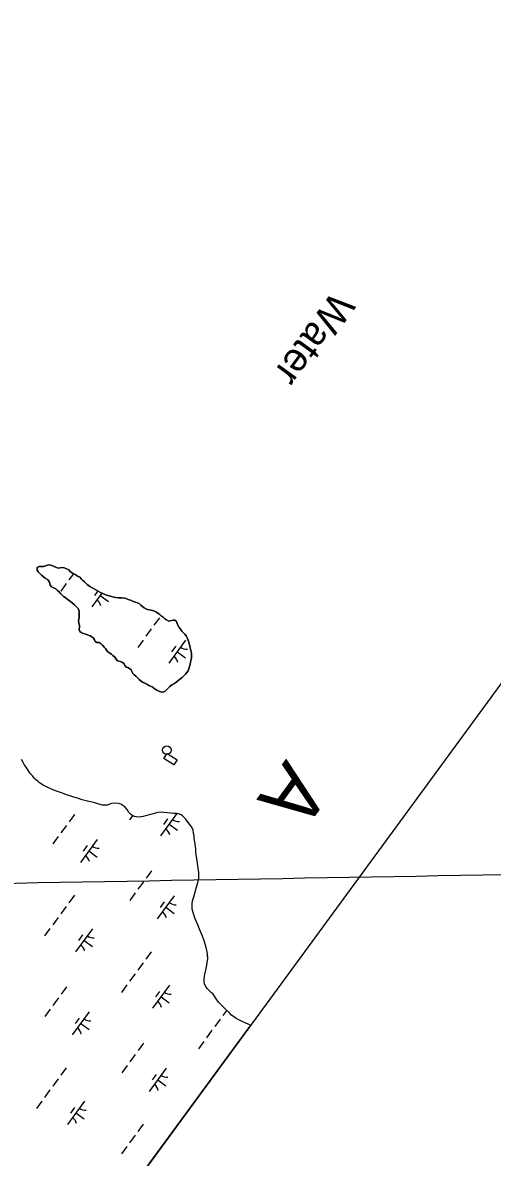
# Model space of a CAD drawing. Extents: x 3905714 to 3926767, y 183354 to 205755.
# Drawn here: x 3921165 to 3921983, y 193020 to 194998 of the extents above; entities that cross this region are included whole.
import ezdxf

# ---------------------------------------------------------------- set-up
doc = ezdxf.new("R2010")
doc.units = 0
for name, color, linetype in [('V-CHAN-DOCK', 7, 'Continuous'), ('V-DOMW-TANK', 7, 'Continuous'), ('V-GRID-FRAM', 7, 'Continuous'), ('V-GRID-MAJR', 7, 'Continuous'), ('V-RIVR-IDEN', 7, 'Continuous'), ('V-TOPO-SHOR', 7, 'Continuous'), ('V-WETL-SWMP', 7, 'Continuous')]:
    doc.layers.add(name, color=color, linetype=linetype)

msp = doc.modelspace()

# ---------------------------------------------------------------- linework, layer by layer
at = {"layer": 'V-CHAN-DOCK'}
msp.add_lwpolyline([(3921416.3, 193724.4), (3921434, 193713.5), (3921428.4, 193704.5), (3921410.7, 193715.3)], close=True, dxfattribs=at)
at = {"layer": 'V-DOMW-TANK'}
msp.add_circle((3921416, 193729.9), 7.5, dxfattribs=at)
at = {"layer": 'V-GRID-FRAM'}
msp.add_lwpolyline([(3924287.8, 196971.1), (3915521.4, 185005.6), (3909313.3, 189695.8), (3918205.9, 201877.9), (3924287.8, 196971.1)], dxfattribs=at)
at = {"layer": 'V-GRID-MAJR'}
msp.add_spline([(3911066.2, 193323.4), (3914779.2, 193387.5), (3920106, 193480.1), (3922587.2, 193523.5)], degree=3, dxfattribs=at)
at = {"layer": 'V-TOPO-SHOR'}
for points in [[(3921419.5, 193955.2), (3921415.5, 193957.3), (3921412.6, 193959.2), (3921409.3, 193961.7), (3921406.3, 193964.3), (3921403.5, 193966.5), (3921400.2, 193968.9), (3921397, 193971.1), (3921393.1, 193972.8), (3921388.8, 193974), (3921384.7, 193974.7), (3921380.6, 193975.8), (3921376.7, 193978.1), (3921374.2, 193980.2), (3921370.9, 193983.1), (3921368, 193985.5), (3921361.5, 193988.1), (3921358.1, 193989.1), (3921352.5, 193991.5), (3921348.8, 193992.9), (3921343.1, 193994.8), (3921337.4, 193995.5), (3921331.9, 193995.6), (3921326.8, 193996), (3921321, 193997.3), (3921315.3, 193998.9), (3921310.6, 194000.5), (3921307.6, 194001.7), (3921303.2, 194003.8), (3921300.4, 194005.2), (3921296.4, 194007.3), (3921292.4, 194009.5), (3921286.8, 194012.7), (3921281.6, 194015.7), (3921277.1, 194019.1), (3921272.2, 194023.6), (3921269.7, 194025.9), (3921267.3, 194028.3), (3921264.1, 194031.6), (3921260.3, 194033.6), (3921257.2, 194035.5), (3921251.3, 194038.7), (3921247.5, 194041.8), (3921244.9, 194044.6), (3921240.1, 194047), (3921236.8, 194048), (3921233.3, 194048.6), (3921229.9, 194048.1), (3921226.6, 194047.5), (3921223.3, 194048.5), (3921219.5, 194050.4), (3921215.5, 194052), (3921211.3, 194053), (3921207.8, 194052.5), (3921204.3, 194051.3), (3921200.8, 194050.1), (3921197.2, 194050.1), (3921193.2, 194050.1), (3921190.1, 194048.7), (3921189.9, 194043.8), (3921191.5, 194041.2), (3921194.4, 194037.9), (3921197.2, 194035), (3921200.4, 194032.6), (3921203.9, 194030), (3921207.7, 194027.4), (3921210.8, 194024), (3921211.8, 194020.5), (3921212.6, 194017.6), (3921215, 194014.6), (3921218.5, 194012.8), (3921222.3, 194011.1), (3921225.6, 194008.7), (3921227.6, 194006.5), (3921230.4, 194003.4), (3921233.7, 194000.2), (3921236, 193998.2), (3921240.2, 193994.9), (3921244.6, 193991.8), (3921247.2, 193989.8), (3921251.7, 193986.2), (3921255.1, 193983.5), (3921258.7, 193980.1), (3921261.3, 193977), (3921262.4, 193973.9), (3921263, 193970.8), (3921263.2, 193967.3), (3921263.1, 193963.3), (3921262.3, 193958), (3921262.1, 193954.7), (3921262.7, 193951.5), (3921263.5, 193948.2), (3921263.6, 193945.1), (3921263.2, 193940.7), (3921264, 193937.2), (3921266.3, 193935), (3921269.2, 193934), (3921272.8, 193932.8), (3921276.1, 193931.6), (3921282.3, 193929.2), (3921285.4, 193927.4)], [(3921285.4, 193927.4), (3921288, 193925.6), (3921289.8, 193922.3), (3921291, 193919.5), (3921294, 193917.9), (3921297.9, 193917.6), (3921301.2, 193915.3), (3921303.6, 193912.9), (3921306.7, 193909.7), (3921309.3, 193907.4), (3921310.7, 193904.7), (3921313, 193901.5), (3921316.6, 193899.1), (3921319.3, 193897.5), (3921322, 193895.3), (3921325.2, 193892.2), (3921327.9, 193888.7), (3921330.1, 193886.1), (3921334.4, 193884.8), (3921337.9, 193883.6), (3921341.3, 193880.6), (3921342.9, 193877.7), (3921345.2, 193874.8), (3921348.2, 193874.1), (3921351, 193872.3), (3921353.5, 193869.9), (3921354.9, 193867.2), (3921356.7, 193863.5), (3921359, 193861.6), (3921362.1, 193858.8), (3921364.9, 193856.1), (3921367.9, 193853), (3921371, 193850.4), (3921373.7, 193848.8), (3921377.7, 193847), (3921381.3, 193845), (3921384.3, 193843), (3921387.5, 193841.5), (3921390.3, 193840.2), (3921393.1, 193838.3), (3921395.8, 193836.4), (3921398.5, 193834.6), (3921401.8, 193832.7), (3921405.5, 193831.5), (3921408.9, 193831.2), (3921412.2, 193832.4), (3921415.3, 193835.3), (3921418, 193838.4), (3921421, 193840.8), (3921424.6, 193844.1), (3921428, 193845.5), (3921431.6, 193848.1), (3921435.1, 193851.2), (3921438.2, 193853.5), (3921441.9, 193856.4), (3921445.4, 193859.5), (3921448.4, 193862.5), (3921451, 193865.3), (3921453, 193868.5), (3921454.2, 193872), (3921455.3, 193875.8), (3921456.4, 193879.8), (3921457.3, 193883.4), (3921458.5, 193888.1), (3921459.1, 193891.2), (3921459, 193894.7), (3921458.7, 193898.7), (3921458.2, 193902.1), (3921457.3, 193905.7), (3921456.4, 193909.7), (3921455.4, 193913.8), (3921454.3, 193918.5), (3921453.2, 193921.6), (3921451.4, 193925.7), (3921449.6, 193929.2), (3921447.4, 193932.1), (3921444.5, 193935.1), (3921442.1, 193937.6), (3921439.7, 193940.8), (3921437.6, 193944.2), (3921435, 193948.1), (3921434, 193950.9), (3921432.7, 193954.2), (3921430.1, 193956.8), (3921427, 193956.9), (3921423.9, 193956.2), (3921419.5, 193955.2)], [(3921470, 193425.3), (3921465.4, 193436.2), (3921462.9, 193443.1), (3921460.4, 193452.7), (3921459.9, 193461.9), (3921461, 193467.4), (3921463, 193474.5), (3921464.8, 193480.9), (3921467.9, 193491.3), (3921470, 193499.1), (3921471.5, 193507), (3921471.5, 193516.6), (3921469.8, 193528), (3921469.3, 193532.8), (3921468.1, 193540.7), (3921466.3, 193551.6), (3921466.4, 193558), (3921465.9, 193561.5), (3921464.9, 193570.1), (3921463.9, 193576), (3921463.4, 193580.8), (3921462.7, 193584.9), (3921461.7, 193590.5), (3921459.9, 193594.5), (3921456.1, 193600.6), (3921451.6, 193606.5), (3921448.3, 193610.3), (3921443.5, 193615.4), (3921440.7, 193617.4), (3921436.4, 193619), (3921433.1, 193619.5), (3921427.3, 193619.7), (3921423, 193620), (3921416.4, 193620.8), (3921411, 193621.3), (3921406.2, 193621.9), (3921400.1, 193621.4), (3921396.1, 193620.1), (3921389.7, 193618.4), (3921385.4, 193617.4), (3921378.8, 193615.4), (3921374.5, 193614.4), (3921367.9, 193613.4), (3921362.6, 193613.6), (3921359.3, 193614.7), (3921355, 193616.5), (3921352.7, 193618.5), (3921349.7, 193621.5), (3921346.9, 193626.4), (3921342.6, 193631.5), (3921335.5, 193635.8), (3921331.5, 193637.1), (3921323.9, 193637.6), (3921319.5, 193636.9), (3921312.2, 193633.9), (3921303.8, 193634.1), (3921297.5, 193636.2), (3921291.9, 193637.7), (3921288.3, 193639), (3921283, 193639.8), (3921279.7, 193640.8), (3921275.2, 193641.6), (3921268.1, 193643.4), (3921260.2, 193646.2), (3921253.6, 193648.3), (3921248.6, 193649.6), (3921241.2, 193652.4), (3921237.2, 193653.9), (3921230.8, 193656), (3921227, 193657.5), (3921223.7, 193658.5), (3921218.7, 193660.3), (3921215.1, 193661.9), (3921209.6, 193664.4), (3921206, 193666.2), (3921200.4, 193669), (3921197.7, 193670.8), (3921193.1, 193673.6), (3921190.8, 193675.9), (3921187, 193679.2), (3921184.8, 193681.5), (3921181.5, 193685.3), (3921178.4, 193688.9), (3921174.7, 193694), (3921172.9, 193696.8), (3921170.9, 193700.3), (3921167.3, 193705.1), (3921165.6, 193708.5), (3921162.8, 193713.8)], [(3921562.2, 193250.8), (3921554.6, 193253.5), (3921543.7, 193258.9), (3921536.8, 193262), (3921529, 193268.3), (3921524.7, 193272.7), (3921518.1, 193278.8), (3921513.8, 193283.3), (3921506, 193290.7), (3921501.7, 193296.6), (3921498.9, 193301.4), (3921496.7, 193304.5), (3921494.1, 193307), (3921490.6, 193310.6), (3921486.5, 193314.4), (3921484.5, 193316.9), (3921481.8, 193322), (3921480.8, 193326.3), (3921480.8, 193329.9), (3921481.6, 193336.7), (3921482.6, 193341.3), (3921484.6, 193349.7), (3921485.9, 193355.2), (3921487, 193363.1), (3921487.7, 193366.1), (3921486.8, 193375), (3921486, 193380.8), (3921484.5, 193386.2), (3921481, 193397.6), (3921478.2, 193405.5), (3921473.2, 193417.7), (3921470, 193425.3)]]:
    msp.add_lwpolyline(points, dxfattribs=at)
at = {"layer": 'V-WETL-SWMP'}
for p, q in [((3921240.4, 194020.5), (3921231, 194007.5)), ((3921253.1, 194037.7), (3921245.2, 194026.9)), ((3921302.8, 194004), (3921285.1, 193979.8)), ((3921295.9, 194007.6), (3921290.1, 193999.7)), ((3921299.8, 194000), (3921314.4, 193989.3)), ((3921403, 193960.9), (3921393.5, 193948)), ((3921388.8, 193941.5), (3921379.3, 193928.6)), ((3921374.6, 193922.1), (3921365.2, 193909.2)), ((3921448.8, 193921.8), (3921419.3, 193881.5)), ((3921431.4, 193911.1), (3921424.3, 193901.4)), ((3921434, 193901.7), (3921448.5, 193891)), ((3921165.6, 193708.5), (3921162.8, 193713.8)), ((3921167.3, 193705.1), (3921165.6, 193708.5)), ((3921170.9, 193700.3), (3921167.3, 193705.1)), ((3921172.9, 193696.8), (3921170.9, 193700.3)), ((3921174.7, 193694), (3921172.9, 193696.8)), ((3921178.4, 193688.9), (3921174.7, 193694)), ((3921181.5, 193685.3), (3921178.4, 193688.9)), ((3921184.8, 193681.5), (3921181.5, 193685.3)), ((3921187, 193679.2), (3921184.8, 193681.5)), ((3921190.8, 193675.9), (3921187, 193679.2)), ((3921193.1, 193673.6), (3921190.8, 193675.9)), ((3921197.7, 193670.8), (3921193.1, 193673.6)), ((3921200.4, 193669), (3921197.7, 193670.8)), ((3921209.6, 193664.4), (3921200.4, 193669)), ((3921215.1, 193661.9), (3921209.6, 193664.4)), ((3921218.7, 193660.3), (3921215.1, 193661.9)), ((3921223.7, 193658.5), (3921218.7, 193660.3)), ((3921227, 193657.5), (3921223.7, 193658.5)), ((3921230.8, 193656), (3921227, 193657.5)), ((3921237.2, 193653.9), (3921230.8, 193656)), ((3921241.2, 193652.4), (3921237.2, 193653.9)), ((3921248.6, 193649.6), (3921241.2, 193652.4)), ((3921253.6, 193648.3), (3921248.6, 193649.6)), ((3921260.2, 193646.2), (3921253.6, 193648.3)), ((3921268.1, 193643.4), (3921260.2, 193646.2)), ((3921275.2, 193641.6), (3921268.1, 193643.4)), ((3921279.7, 193640.8), (3921275.2, 193641.6)), ((3921283, 193639.8), (3921279.7, 193640.8)), ((3921288.3, 193639), (3921283, 193639.8)), ((3921291.9, 193637.7), (3921288.3, 193639)), ((3921297.5, 193636.2), (3921291.9, 193637.7)), ((3921303.8, 193634.1), (3921297.5, 193636.2)), ((3921312.2, 193633.9), (3921303.8, 193634.1)), ((3921319.5, 193636.9), (3921312.2, 193633.9)), ((3921323.9, 193637.6), (3921319.5, 193636.9)), ((3921331.5, 193637.1), (3921323.9, 193637.6)), ((3921335.5, 193635.8), (3921331.5, 193637.1)), ((3921342.6, 193631.5), (3921335.5, 193635.8)), ((3921346.9, 193626.4), (3921342.6, 193631.5)), ((3921349.7, 193621.5), (3921346.9, 193626.4)), ((3921255.1, 193618.1), (3921245.6, 193605.2)), ((3921352.7, 193618.5), (3921349.7, 193621.5)), ((3921356.4, 193615.9), (3921351, 193608.5)), ((3921355, 193616.5), (3921352.7, 193618.5)), ((3921359.3, 193614.7), (3921355, 193616.5)), ((3921362.6, 193613.6), (3921359.3, 193614.7)), ((3921367.9, 193613.4), (3921362.6, 193613.6)), ((3921374.5, 193614.4), (3921367.9, 193613.4)), ((3921378.8, 193615.4), (3921374.5, 193614.4)), ((3921385.4, 193617.4), (3921378.8, 193615.4)), ((3921389.7, 193618.4), (3921385.4, 193617.4)), ((3921396.1, 193620.1), (3921389.7, 193618.4)), ((3921400.1, 193621.4), (3921396.1, 193620.1)), ((3921406.2, 193621.9), (3921400.1, 193621.4)), ((3921433.5, 193619.4), (3921405.1, 193580.7)), ((3921411, 193621.3), (3921406.2, 193621.9)), ((3921417.2, 193610.3), (3921410.1, 193600.6)), ((3921416.4, 193620.8), (3921411, 193621.3)), ((3921423, 193620), (3921416.4, 193620.8)), ((3921427.3, 193619.7), (3921423, 193620)), ((3921433.1, 193619.5), (3921427.3, 193619.7)), ((3921436.4, 193619), (3921433.1, 193619.5)), ((3921440.7, 193617.4), (3921436.4, 193619)), ((3921443.5, 193615.4), (3921440.7, 193617.4)), ((3921448.3, 193610.3), (3921443.5, 193615.4)), ((3921451.6, 193606.5), (3921448.3, 193610.3)), ((3921456.1, 193600.6), (3921451.6, 193606.5)), ((3921240.9, 193598.8), (3921231.4, 193585.8)), ((3921419.9, 193600.9), (3921434.4, 193590.3)), ((3921459.9, 193594.5), (3921456.1, 193600.6)), ((3921461.7, 193590.5), (3921459.9, 193594.5)), ((3921462.7, 193584.9), (3921461.7, 193590.5)), ((3921463.4, 193580.8), (3921462.7, 193584.9)), ((3921226.7, 193579.4), (3921217.2, 193566.5)), ((3921294.7, 193574.6), (3921265.2, 193534.2)), ((3921277.3, 193563.8), (3921270.2, 193554.1)), ((3921463.9, 193576), (3921463.4, 193580.8)), ((3921464.9, 193570.1), (3921463.9, 193576)), ((3921465.9, 193561.5), (3921464.9, 193570.1)), ((3921279.9, 193554.4), (3921294.5, 193543.8)), ((3921466.4, 193558), (3921465.9, 193561.5)), ((3921466.3, 193551.6), (3921466.4, 193558)), ((3921468.1, 193540.7), (3921466.3, 193551.6)), ((3921469.3, 193532.8), (3921468.1, 193540.7)), ((3921469.8, 193528), (3921469.3, 193532.8)), ((3921471.5, 193516.6), (3921469.8, 193528)), ((3921389.3, 193519.8), (3921379.8, 193506.9)), ((3921470, 193499.1), (3921471.5, 193507)), ((3921471.5, 193507), (3921471.5, 193516.6)), ((3921375.1, 193500.4), (3921365.6, 193487.5)), ((3921464.8, 193480.9), (3921467.9, 193491.3)), ((3921467.9, 193491.3), (3921470, 193499.1)), ((3921254.7, 193477), (3921245.3, 193464.1)), ((3921360.9, 193481.1), (3921351.4, 193468.2)), ((3921428.9, 193476.3), (3921399.3, 193435.9)), ((3921411.4, 193465.5), (3921404.3, 193455.8)), ((3921459.9, 193461.9), (3921461, 193467.4)), ((3921461, 193467.4), (3921463, 193474.5)), ((3921463, 193474.5), (3921464.8, 193480.9)), ((3921240.5, 193457.7), (3921231.1, 193444.8)), ((3921414.1, 193456.1), (3921428.6, 193445.4)), ((3921460.4, 193452.7), (3921459.9, 193461.9)), ((3921462.9, 193443.1), (3921460.4, 193452.7)), ((3921226.4, 193438.3), (3921216.9, 193425.4)), ((3921465.4, 193436.2), (3921462.9, 193443.1)), ((3921470, 193425.3), (3921465.4, 193436.2)), ((3921473.2, 193417.7), (3921470, 193425.3)), ((3921212.2, 193419), (3921202.7, 193406.1)), ((3921286.4, 193418.6), (3921256.8, 193378.3)), ((3921268.9, 193407.9), (3921261.8, 193398.2)), ((3921478.3, 193405.5), (3921473.2, 193417.7)), ((3921481, 193397.6), (3921478.3, 193405.5)), ((3921271.6, 193398.5), (3921286.1, 193387.8)), ((3921484.5, 193386.2), (3921481, 193397.6)), ((3921486, 193380.8), (3921484.5, 193386.2)), ((3921388.9, 193378.7), (3921379.4, 193365.8)), ((3921487.1, 193371.9), (3921485.6, 193369.9)), ((3921486.8, 193375), (3921486, 193380.8)), ((3921487.7, 193366.1), (3921486.8, 193375)), ((3921487, 193363.1), (3921487.7, 193366.1)), ((3921374.7, 193359.4), (3921365.3, 193346.5)), ((3921482.6, 193341.3), (3921484.6, 193349.7)), ((3921484.6, 193349.7), (3921485.9, 193355.2)), ((3921485.9, 193355.2), (3921487, 193363.1)), ((3921360.5, 193340), (3921351.1, 193327.1)), ((3921480.8, 193329.9), (3921481.6, 193336.7)), ((3921480.8, 193326.3), (3921480.8, 193329.9)), ((3921481.8, 193322), (3921480.8, 193326.3)), ((3921481.6, 193336.7), (3921482.6, 193341.3)), ((3921240.9, 193317.4), (3921231.5, 193304.5)), ((3921346.4, 193320.7), (3921336.9, 193307.8)), ((3921420.5, 193320.3), (3921391, 193280)), ((3921403.1, 193309.6), (3921396, 193299.9)), ((3921484.5, 193316.9), (3921481.8, 193322)), ((3921486.5, 193314.4), (3921484.5, 193316.9)), ((3921490.6, 193310.6), (3921486.5, 193314.4)), ((3921496.7, 193304.5), (3921490.6, 193310.6)), ((3921226.8, 193298), (3921217.3, 193285.1)), ((3921405.8, 193300.2), (3921420.3, 193289.5)), ((3921498.9, 193301.4), (3921496.7, 193304.5)), ((3921501.7, 193296.6), (3921498.9, 193301.4)), ((3921506, 193290.7), (3921501.7, 193296.6)), ((3921513.8, 193283.3), (3921506, 193290.7)), ((3921212.6, 193278.6), (3921203.1, 193265.7)), ((3921280.6, 193273.8), (3921251, 193233.5)), ((3921520.3, 193276.7), (3921513.6, 193267.5)), ((3921518.1, 193278.8), (3921513.8, 193283.3)), ((3921524.7, 193272.7), (3921518.1, 193278.8)), ((3921529, 193268.3), (3921524.7, 193272.7)), ((3921536.8, 193262), (3921529, 193268.3)), ((3919501.5, 190438.1), (3921562.2, 193250.8)), ((3921263.1, 193263), (3921256, 193253.4)), ((3921265.8, 193253.6), (3921280.3, 193243)), ((3921508.9, 193261.1), (3921499.4, 193248.2)), ((3921543.7, 193258.9), (3921536.8, 193262)), ((3921554.6, 193253.5), (3921543.7, 193258.9)), ((3921562.2, 193250.8), (3921554.6, 193253.5)), ((3921494.7, 193241.7), (3921485.3, 193228.8)), ((3921375.1, 193219.1), (3921365.7, 193206.2)), ((3921480.5, 193222.4), (3921471.1, 193209.4)), ((3921360.9, 193199.7), (3921351.5, 193186.8)), ((3921240.6, 193176.3), (3921231.1, 193163.4)), ((3921346.7, 193180.3), (3921337.3, 193167.4)), ((3921414.8, 193175.5), (3921385.2, 193135.2)), ((3921226.4, 193156.9), (3921216.9, 193144)), ((3921397.3, 193164.7), (3921390.2, 193155.1)), ((3921400, 193155.3), (3921414.5, 193144.7)), ((3921212.2, 193137.6), (3921202.8, 193124.7)), ((3921198, 193118.2), (3921188.6, 193105.3)), ((3921272.2, 193117.9), (3921242.7, 193077.6)), ((3921254.8, 193107.1), (3921247.7, 193097.4)), ((3921257.4, 193097.7), (3921272, 193087.1)), ((3921374.8, 193078), (3921365.3, 193065.1)), ((3921360.6, 193058.6), (3921351.1, 193045.7)), ((3921346.4, 193039.3), (3921336.9, 193026.4))]:
    msp.add_line(p, q, dxfattribs=at)
for points in [[(3921285.4, 193927.4), (3921282.3, 193929.2), (3921276.1, 193931.6), (3921272.8, 193932.8), (3921269.2, 193934), (3921266.3, 193935), (3921264, 193937.1), (3921263.2, 193940.7), (3921263.6, 193945.1), (3921263.5, 193948.2), (3921262.7, 193951.5), (3921262.1, 193954.7), (3921262.3, 193958), (3921263.1, 193963.3), (3921263.2, 193967.3), (3921263, 193970.8), (3921262.4, 193973.9), (3921261.3, 193977), (3921258.7, 193980.1), (3921255.1, 193983.5), (3921251.7, 193986.2), (3921247.2, 193989.8), (3921244.6, 193991.8), (3921240.2, 193994.9), (3921236, 193998.2), (3921233.7, 194000.2), (3921230.4, 194003.4), (3921227.6, 194006.5), (3921225.6, 194008.7), (3921222.3, 194011.1), (3921218.5, 194012.8), (3921215, 194014.6), (3921212.6, 194017.6), (3921211.8, 194020.5), (3921210.8, 194024), (3921207.7, 194027.4), (3921203.9, 194030), (3921200.4, 194032.6), (3921197.2, 194035), (3921194.4, 194037.9), (3921191.5, 194041.2), (3921189.9, 194043.8), (3921190.1, 194048.7), (3921193.2, 194050.1), (3921197.2, 194050.1), (3921200.8, 194050.1), (3921204.3, 194051.3), (3921207.8, 194052.5), (3921211.3, 194053), (3921215.5, 194052), (3921219.5, 194050.4), (3921223.3, 194048.5), (3921226.6, 194047.5), (3921229.9, 194048.1), (3921233.3, 194048.6), (3921236.8, 194048), (3921240.1, 194047), (3921244.9, 194044.6), (3921247.5, 194041.8), (3921251.3, 194038.7), (3921257.2, 194035.5), (3921260.3, 194033.6), (3921264.1, 194031.6), (3921267.4, 194028.3), (3921269.7, 194025.9), (3921272.2, 194023.6), (3921277.1, 194019.1), (3921281.6, 194015.7), (3921286.8, 194012.7), (3921292.4, 194009.5), (3921296.4, 194007.3), (3921300.4, 194005.2), (3921303.2, 194003.8), (3921307.6, 194001.7), (3921310.6, 194000.5), (3921315.3, 193998.9), (3921321, 193997.3), (3921326.8, 193996), (3921331.9, 193995.6), (3921337.4, 193995.5), (3921343.1, 193994.8), (3921348.8, 193992.9), (3921352.5, 193991.5), (3921358.1, 193989.1), (3921361.5, 193988.1), (3921368, 193985.5), (3921370.9, 193983.1), (3921374.2, 193980.2), (3921376.7, 193978.1), (3921380.6, 193975.8), (3921384.7, 193974.7), (3921388.8, 193974), (3921393.1, 193972.8), (3921397, 193971.1), (3921400.2, 193968.9), (3921403.5, 193966.5), (3921406.3, 193964.3), (3921409.3, 193961.7), (3921412.6, 193959.2), (3921415.5, 193957.3), (3921419.5, 193955.2)], [(3921419.5, 193955.2), (3921423.9, 193956.2), (3921427, 193956.9), (3921430.1, 193956.8), (3921432.7, 193954.2), (3921434, 193950.9), (3921435, 193948.1), (3921437.6, 193944.2), (3921439.7, 193940.8), (3921442.1, 193937.6), (3921444.5, 193935.1), (3921447.4, 193932.1), (3921449.6, 193929.2), (3921451.4, 193925.7), (3921453.2, 193921.6), (3921454.3, 193918.5), (3921455.4, 193913.8), (3921456.4, 193909.7), (3921457.3, 193905.7), (3921458.2, 193902.1), (3921458.7, 193898.7), (3921459, 193894.7), (3921459.1, 193891.2), (3921458.5, 193888.1), (3921457.3, 193883.4), (3921456.4, 193879.8), (3921455.3, 193875.8), (3921454.2, 193872), (3921453, 193868.5), (3921451, 193865.3), (3921448.4, 193862.5), (3921445.4, 193859.4), (3921441.9, 193856.4), (3921438.2, 193853.5), (3921435.1, 193851.2), (3921431.6, 193848.1), (3921428, 193845.5), (3921424.6, 193844.1), (3921421, 193840.8), (3921418, 193838.4), (3921415.3, 193835.3), (3921412.2, 193832.4), (3921408.9, 193831.2), (3921405.5, 193831.5), (3921401.8, 193832.7), (3921398.5, 193834.6), (3921395.8, 193836.4), (3921393.1, 193838.3), (3921390.3, 193840.2), (3921387.5, 193841.5), (3921384.3, 193843), (3921381.3, 193845), (3921377.7, 193847), (3921373.7, 193848.8), (3921371, 193850.4), (3921367.9, 193853), (3921364.9, 193856.1), (3921362.1, 193858.8), (3921359, 193861.6), (3921356.7, 193863.5), (3921354.9, 193867.2), (3921353.5, 193869.9), (3921351, 193872.3), (3921348.2, 193874.1), (3921345.2, 193874.8), (3921342.9, 193877.7), (3921341.3, 193880.6), (3921337.9, 193883.6), (3921334.4, 193884.8), (3921330.1, 193886.1), (3921327.9, 193888.7), (3921325.2, 193892.2), (3921322, 193895.3), (3921319.3, 193897.5), (3921316.6, 193899.1), (3921313, 193901.5), (3921310.7, 193904.7), (3921309.3, 193907.4), (3921306.7, 193909.7), (3921303.6, 193912.9), (3921301.2, 193915.3), (3921297.9, 193917.6), (3921294, 193917.9), (3921291, 193919.5), (3921289.8, 193922.3), (3921288, 193925.6), (3921285.4, 193927.4)]]:
    msp.add_lwpolyline(points, dxfattribs=at)
for centre, start, end in [((3921283.7, 193977.5), 13, 54.5436), ((3921450.5, 193923.8), 233, 274.5436), ((3921417.9, 193879.2), 13, 54.5436), ((3921436.4, 193623), 233, 274.5436), ((3921403.8, 193578.5), 13, 54.5436), ((3921263.8, 193532), 13, 54.5436), ((3921296.5, 193576.5), 233, 274.5436), ((3921398, 193433.7), 13, 54.5436), ((3921430.6, 193478.2), 233, 274.5436), ((3921288.1, 193420.6), 233, 274.5436), ((3921255.4, 193376), 13, 54.5436), ((3921422.3, 193322.3), 233, 274.5436), ((3921389.6, 193277.7), 13, 54.5436), ((3921282.3, 193275.8), 233, 274.5436), ((3921249.7, 193231.2), 13, 54.5436), ((3921416.5, 193177.5), 233, 274.5436), ((3921383.9, 193132.9), 13, 54.5436), ((3921241.3, 193075.3), 13, 54.5436), ((3921274, 193119.9), 233, 274.5436)]:
    msp.add_arc(centre, 17.6, start, end, dxfattribs=at)

# ---------------------------------------------------------------- texts
at = {"layer": 'V-RIVR-IDEN'}
for s, height, p in [('Water', 50, (3921706.1, 194532.5)), ('A', 100, (3921624.2, 193715.7))]:
    msp.add_text(s, height=height, rotation=233.8714, dxfattribs=at).set_placement(p)

doc.saveas('drawing.dxf')
